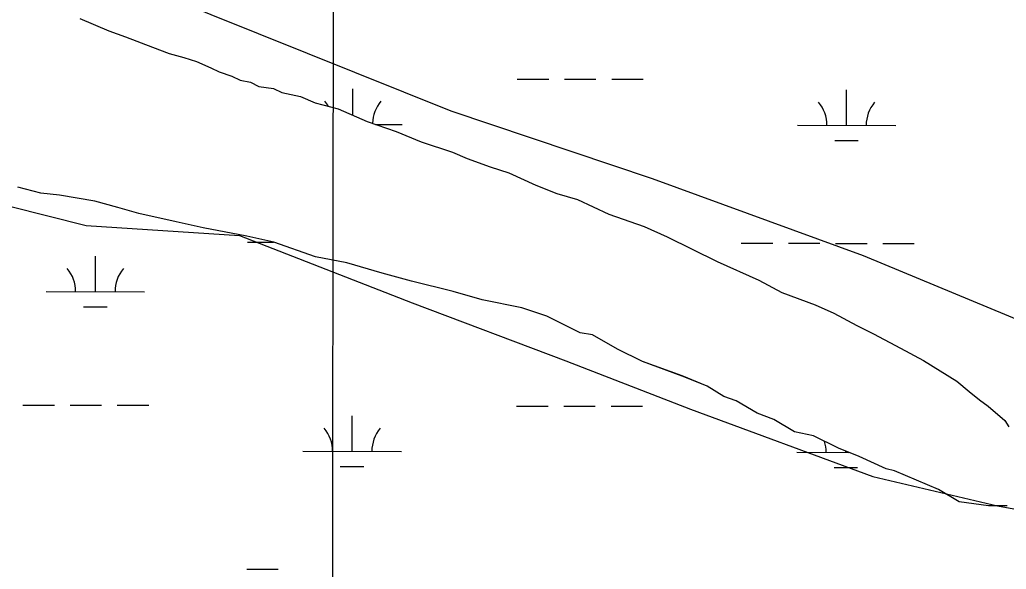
# Model space of a CAD drawing. Extents: x 3219052 to 3256913, y 800770 to 826146.
# Drawn here: x 3228161 to 3229164, y 821411 to 821970 of the extents above; entities that cross this region are included whole.
import ezdxf

# ---------------------------------------------------------------- set-up
doc = ezdxf.new("R2010")
doc.units = 0
for name, color, linetype in [('V-GRID-MAJR', 7, 'Continuous'), ('V-SITE-VEGE', 7, 'Continuous'), ('V-TOPO-SHOR', 7, 'Continuous'), ('V-WETL-SWMP', 7, 'Continuous')]:
    doc.layers.add(name, color=color, linetype=linetype)

msp = doc.modelspace()

# ---------------------------------------------------------------- linework, layer by layer
at = {"layer": 'V-GRID-MAJR'}
msp.add_spline([(3228457.14, 806177.393), (3228465.955, 812237.661), (3228474.772, 818299.872), (3228483.589, 824362.121), (3228483.592, 824364.024)], degree=3, dxfattribs=at)
at = {"layer": 'V-SITE-VEGE'}
for p, q in [((3228222.023, 821971.56), (3228251.6720000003, 821958.975)), ((3228251.6720000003, 821958.975), (3228268.611, 821952.687)), ((3228268.611, 821952.687), (3228296.1380000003, 821942.21)), ((3228296.1380000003, 821942.21), (3228313.079, 821935.92)), ((3228313.079, 821935.92), (3228327.894, 821931.745)), ((3228327.894, 821931.745), (3228340.598, 821927.558)), ((3228340.598, 821927.558), (3228355.423, 821921.267)), ((3228355.423, 821921.267), (3228363.896, 821917.064)), ((3228363.896, 821917.064), (3228376.597, 821912.878)), ((3228376.597, 821912.878), (3228385.0700000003, 821908.68)), ((3228385.0700000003, 821908.68), (3228395.6520000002, 821906.601)), ((3228395.6520000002, 821906.601), (3228404.125, 821902.4010000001)), ((3228404.125, 821902.4010000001), (3228418.934, 821900.336)), ((3228418.934, 821900.336), (3228427.41, 821896.136)), ((3228427.41, 821896.136), (3228446.455, 821891.9720000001)), ((3228446.455, 821891.9720000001), (3228461.278, 821885.679)), ((3228461.278, 821885.679), (3228484.562, 821879.414)), ((3228484.562, 821879.414), (3228514.211, 821866.829)), ((3228514.211, 821866.829), (3228543.852, 821856.358)), ((3228543.852, 821856.358), (3228569.267, 821845.872)), ((3228569.267, 821845.872), (3228601.021, 821835.407)), ((3228601.021, 821835.407), (3228615.847, 821829.113)), ((3228615.847, 821829.113), (3228639.137, 821820.735)), ((3228639.137, 821820.735), (3228658.1890000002, 821814.456)), ((3228658.1890000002, 821814.456), (3228685.725, 821801.862)), ((3228182.453, 821793.7889999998), (3228159.1720000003, 821800.0539999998)), ((3228685.725, 821801.862), (3228706.901, 821793.476)), ((3228201.4930000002, 821791.7409999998), (3228182.453, 821793.7889999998)), ((3228237.465, 821785.5189999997), (3228201.4930000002, 821791.7409999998)), ((3228706.901, 821793.476), (3228728.0670000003, 821787.2050000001)), ((3228728.0670000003, 821787.2050000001), (3228759.84, 821772.51)), ((3228260.748, 821779.2569999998), (3228237.465, 821785.5189999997)), ((3228281.916, 821772.9859999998), (3228260.748, 821779.2569999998)), ((3228320.009, 821764.6559999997), (3228281.916, 821772.9859999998)), ((3228759.84, 821772.51), (3228795.8310000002, 821759.946)), ((3228347.522, 821758.4079999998), (3228320.009, 821764.6559999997)), ((3228391.96, 821750.1009999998), (3228347.522, 821758.4079999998)), ((3228795.8310000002, 821759.946), (3228819.129, 821749.452)), ((3228419.472, 821743.8509999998), (3228391.96, 821750.1009999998)), ((3228819.129, 821749.452), (3228869.969, 821724.251)), ((3228461.8170000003, 821729.1929999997), (3228419.472, 821743.8509999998)), ((3228493.559, 821722.957), (3228461.8170000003, 821729.193)), ((3228529.542, 821712.508), (3228493.559, 821722.957)), ((3228869.969, 821724.251), (3228912.328, 821705.365)), ((3228559.179, 821704.15), (3228529.542, 821712.508)), ((3228601.509, 821693.724), (3228559.179, 821704.15)), ((3228912.328, 821705.365), (3228935.634, 821692.755)), ((3228631.1410000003, 821685.366), (3228601.509, 821693.724)), ((3228935.634, 821692.755), (3228969.512, 821680.185)), ((3228671.35, 821677.045), (3228631.1410000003, 821685.366)), ((3228696.755, 821668.675), (3228671.35, 821677.045)), ((3228969.512, 821680.185), (3228988.571, 821671.79)), ((3228730.648, 821651.873), (3228696.755, 821668.675)), ((3228988.571, 821671.79), (3229011.877, 821659.182)), ((3229011.877, 821659.182), (3229028.822, 821650.781)), ((3228743.343, 821649.802), (3228730.648, 821651.873)), ((3228768.769, 821635.086), (3228743.343, 821649.802)), ((3229028.822, 821650.781), (3229056.366, 821636.073)), ((3229056.366, 821636.073), (3229079.67, 821623.465)), ((3228794.1890000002, 821622.484), (3228768.769, 821635.086)), ((3228834.42, 821607.821), (3228794.1890000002, 821622.484)), ((3229079.67, 821623.465), (3229113.576, 821602.434)), ((3228859.8310000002, 821597.335), (3228834.42, 821607.821)), ((3228876.785, 821586.818), (3228859.8310000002, 821597.335)), ((3229113.576, 821602.434), (3229126.303, 821591.906)), ((3228889.486, 821582.632), (3228876.785, 821586.818)), ((3229126.303, 821591.906), (3229136.903, 821583.482)), ((3228910.677, 821570.019), (3228889.486, 821582.632)), ((3229136.903, 821583.482), (3229145.384, 821577.166)), ((3229145.384, 821577.166), (3229162.3540000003, 821562.4229999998)), ((3228927.616, 821563.733), (3228910.677, 821570.019)), ((3228948.807, 821551.116), (3228927.616, 821563.733)), ((3229162.3540000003, 821562.4229999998), (3229166.603, 821556.0919999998)), ((3228967.853, 821546.952), (3228948.807, 821551.116)), ((3228993.273, 821534.351), (3228967.853, 821546.952)), ((3229014.449, 821525.964), (3228993.273, 821534.351)), ((3229041.982, 821513.373), (3229014.449, 821525.964)), ((3229050.449, 821511.286), (3229041.982, 821513.373)), ((3229094.923, 821492.405), (3229050.449, 821511.286)), ((3229116.114, 821479.792), (3229094.923, 821492.405)), ((3229145.732, 821475.6630000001), (3229116.114, 821479.792)), ((3229164.764, 821475.729), (3229145.732, 821475.6630000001))]:
    msp.add_line(p, q, dxfattribs=at)
at = {"layer": 'V-TOPO-SHOR'}
for points in [[(3229184.678123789, 821661.2816665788), (3229018.905711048, 821729.9475996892), (3228804.355047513, 821808.4755517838), (3228599.543669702, 821877.2233070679), (3228355.754693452, 821975.3321083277), (3228141.22448546, 822063.6198016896), (3227868.0949187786, 822132.5107457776), (3227507.045858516, 822162.5468246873)], [(3226374.4863050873, 821959.9651011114), (3226696.4350336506, 821900.7316205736), (3226979.3857082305, 821861.0994447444), (3227223.3178732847, 821831.3088323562), (3227369.754903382, 821850.521481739), (3227506.4731032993, 821889.2740692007), (3227701.708839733, 821908.3844408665), (3227809.0250825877, 821888.6399473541), (3227916.279958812, 821839.6162300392), (3228072.3539969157, 821800.2499762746), (3228228.42803502, 821760.8837225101), (3228384.563439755, 821750.7966925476), (3228560.0955937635, 821682.110303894), (3228716.128720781, 821623.2245675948), (3228842.90307954, 821574.159939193), (3229028.1949748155, 821505.453094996), (3229155.0102446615, 821475.9079491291), (3229262.3264875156, 821456.1634556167)]]:
    msp.add_lwpolyline(points, dxfattribs=at)
at = {"layer": 'V-WETL-SWMP'}
for p, q in [((3228222.0234090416, 821971.5714153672), (3228251.6724097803, 821958.9854359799)), ((3228251.6724097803, 821958.9854359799), (3228268.611410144, 821952.6994461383)), ((3228268.611410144, 821952.6994461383), (3228296.138410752, 821942.2204631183)), ((3228296.138410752, 821942.220463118), (3228313.0784111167, 821935.9344732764)), ((3228313.0784111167, 821935.9344732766), (3228327.8954113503, 821931.7564798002)), ((3228327.8954113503, 821931.7564798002), (3228340.5974115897, 821927.5704864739)), ((3228340.5974115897, 821927.5704864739), (3228355.4224119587, 821921.2774967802)), ((3228355.4224119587, 821921.2774967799), (3228363.8954122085, 821917.0765037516)), ((3228363.8954122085, 821917.0765037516), (3228376.598412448, 821912.8905104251)), ((3228376.598412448, 821912.8905104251), (3228385.0714126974, 821908.6905173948)), ((3228385.0714126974, 821908.6905173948), (3228395.6514128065, 821906.6125204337)), ((3228395.6514128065, 821906.6125204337), (3228404.1254130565, 821902.411527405)), ((3228666.8157819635, 821909.9171221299), (3228698.8157116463, 821909.8500531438)), ((3228714.815676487, 821909.8165186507), (3228746.815606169, 821909.7494496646)), ((3228762.8155710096, 821909.7159151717), (3228794.8155006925, 821909.6488461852)), ((3228404.1254130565, 821902.411527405), (3228418.9344131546, 821900.348530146)), ((3228418.9344131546, 821900.348530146), (3228427.408413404, 821896.1475371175)), ((3228499.6740669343, 821873.0116777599), (3228499.730289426, 821899.8373047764)), ((3229001.561736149, 821862.7854641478), (3229001.6371865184, 821898.7853528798)), ((3228427.408413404, 821896.1475371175), (3228446.4544136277, 821891.983543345)), ((3228446.4544136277, 821891.983543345), (3228461.2794139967, 821885.6905536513)), ((3228461.2794139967, 821885.6905536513), (3228484.562414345, 821879.4265633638)), ((3228484.562414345, 821879.4265633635), (3228514.211415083, 821866.8405839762)), ((3228514.211415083, 821866.8405839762), (3228543.8524156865, 821856.3686008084)), ((3228522.849498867, 821863.788802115), (3228549.654729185, 821863.7326207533)), ((3228951.5618460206, 821862.8902594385), (3229051.561626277, 821862.6806688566)), ((3228543.8524156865, 821856.3686008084), (3228569.2654163, 821845.8826179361)), ((3228989.529421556, 821847.3796627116), (3229013.529368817, 821847.3293609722)), ((3228569.2654163, 821845.8826179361), (3228601.021416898, 821835.41763462)), ((3228601.021416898, 821835.41763462), (3228615.8464172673, 821829.1246449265)), ((3228615.846417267, 821829.1246449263), (3228639.1364177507, 821820.7456584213)), ((3228639.1364177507, 821820.7456584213), (3228658.1904181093, 821814.4666684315)), ((3228658.1904181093, 821814.4666684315), (3228685.7244188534, 821801.8736891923)), ((3228182.4544104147, 821793.8014536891), (3228159.1714100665, 821800.0654439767)), ((3228685.7244188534, 821801.8736891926), (3228706.9004193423, 821793.4877028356)), ((3228201.4944105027, 821791.7524561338), (3228182.4544104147, 821793.8014536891)), ((3228237.4654108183, 821785.5314649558), (3228201.4944105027, 821791.7524561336)), ((3228706.9004193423, 821793.4877028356), (3228728.068419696, 821787.215712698)), ((3228728.068419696, 821787.215712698), (3228759.839420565, 821772.5217369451)), ((3228260.7484111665, 821779.2674746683), (3228237.4654108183, 821785.5314649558)), ((3228281.91641152, 821772.9964845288), (3228260.7484111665, 821779.2674746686)), ((3228320.0104119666, 821764.6684969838), (3228281.91641152, 821772.9964845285)), ((3228759.839420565, 821772.5217369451), (3228795.832421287, 821759.957757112)), ((3228347.5224123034, 821758.4185064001), (3228320.0104119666, 821764.668496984)), ((3228391.959412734, 821750.1125184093), (3228347.5224123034, 821758.4185064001)), ((3228795.832421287, 821759.9577571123), (3228819.130411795, 821749.4634921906)), ((3228419.4724130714, 821743.8625278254), (3228391.959412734, 821750.1125184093)), ((3228819.1304117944, 821749.4634921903), (3228869.969413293, 821724.26253401)), ((3228392.5594238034, 821743.9907221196), (3228419.1534573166, 821743.9349834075)), ((3228461.8164139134, 821729.205551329), (3228419.4724130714, 821743.8625278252)), ((3228894.466320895, 821742.938770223), (3228926.466250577, 821742.8717012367)), ((3228942.4662154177, 821742.8381667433), (3228974.4661451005, 821742.7710977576)), ((3228990.4661099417, 821742.7375632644), (3229022.4660396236, 821742.6704942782)), ((3229038.4660044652, 821742.6369597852), (3229070.465934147, 821742.5698907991)), ((3228237.8614162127, 821693.5728892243), (3228237.936866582, 821729.572777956)), ((3228493.55841424, 821722.9695604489), (3228461.8164139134, 821729.205551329)), ((3228529.5434148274, 821712.519576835), (3228493.55841424, 821722.9695604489)), ((3228869.969413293, 821724.26253401), (3228912.3284144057, 821705.375565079)), ((3228559.1784152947, 821704.162589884), (3228529.5434148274, 821712.519576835)), ((3228601.508415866, 821693.734605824), (3228559.1784152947, 821704.162589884)), ((3228912.3284144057, 821705.375565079), (3228935.6334151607, 821692.767586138)), ((3228187.861526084, 821693.677684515), (3228287.8613063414, 821693.4680939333)), ((3228631.142416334, 821685.3776188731), (3228601.508415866, 821693.734605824)), ((3228935.6334151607, 821692.767586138), (3228969.511415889, 821680.1956064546)), ((3228225.8291016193, 821678.1670877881), (3228249.829048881, 821678.1167860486)), ((3228671.350416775, 821677.0566311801), (3228631.142416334, 821685.3776188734)), ((3228696.7554172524, 821668.6856445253), (3228671.350416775, 821677.0566311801)), ((3228969.511415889, 821680.1956064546), (3228988.572416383, 821671.8016202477)), ((3228730.648418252, 821651.8846724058), (3228696.7554172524, 821668.6856445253)), ((3228988.572416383, 821671.8016202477), (3229011.877417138, 821659.1936413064)), ((3229011.877417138, 821659.1936413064), (3229028.823417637, 821650.7936552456)), ((3228743.3434183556, 821649.8136752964), (3228730.648418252, 821651.8846724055)), ((3228768.77041924, 821635.09769999), (3228743.3434183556, 821649.8136752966)), ((3229028.823417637, 821650.7936552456), (3229056.365418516, 821636.084679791)), ((3229056.365418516, 821636.084679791), (3229079.6704192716, 821623.4767008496)), ((3228794.1894199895, 821622.4967209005), (3228768.77041924, 821635.09769999)), ((3228834.419420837, 821607.8317445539), (3228794.1894199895, 821622.4967209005)), ((3229079.670419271, 821623.4767008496), (3229113.5774205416, 821602.4457362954)), ((3228859.8314214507, 821597.3457616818), (3228834.419420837, 821607.8317445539)), ((3228876.785422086, 821586.8307794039), (3228859.831421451, 821597.3457616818)), ((3229113.5774205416, 821602.4457362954), (3229126.3024211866, 821591.9167543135)), ((3228889.487422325, 821582.6447860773), (3228876.785422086, 821586.8307794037)), ((3229126.3024211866, 821591.9167543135), (3229136.9044217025, 821583.4937687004)), ((3228164.2116501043, 821578.2951022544), (3228196.211579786, 821578.2280332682)), ((3228212.2115446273, 821578.1944987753), (3228244.2114743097, 821578.127429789)), ((3228260.211439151, 821578.0938952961), (3228292.2113688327, 821578.0268263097)), ((3228666.118547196, 821577.2431503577), (3228698.1184768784, 821577.1760813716)), ((3228714.118441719, 821577.1425468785), (3228746.1183714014, 821577.0754778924)), ((3228762.1183362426, 821577.0419433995), (3228794.1182659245, 821576.974874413)), ((3228910.6784230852, 821570.0298072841), (3228889.487422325, 821582.6447860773)), ((3229136.9044217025, 821583.4937687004), (3229145.3844220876, 821577.1787794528)), ((3229145.3844220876, 821577.1787794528), (3229162.353422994, 821562.4348047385)), ((3228498.9576042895, 821531.1634442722), (3228499.033054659, 821567.1633330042)), ((3228927.6174234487, 821563.7438174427), (3228910.6784230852, 821570.0298072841)), ((3228948.8074242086, 821551.1278386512), (3228927.6174234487, 821563.7438174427)), ((3229162.353422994, 821562.4348047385), (3229166.6044233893, 821556.1048157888)), ((3228967.854424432, 821546.9638448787), (3228948.8074242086, 821551.1278386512)), ((3228993.2734251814, 821534.3628657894), (3228967.854424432, 821546.963844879)), ((3228448.957714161, 821531.268239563), (3228548.957494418, 821531.0586489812)), ((3228950.8646112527, 821530.2162876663), (3229004.025575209, 821530.1048670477)), ((3229014.4494256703, 821525.9768794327), (3228993.2734251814, 821534.3628657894)), ((3229000.8645013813, 821530.1114923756), (3229000.8671089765, 821531.3556629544)), ((3229041.983426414, 821513.3839001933), (3229014.4494256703, 821525.9768794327)), ((3228486.9252896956, 821515.7576428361), (3228510.9252369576, 821515.7073410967)), ((3228988.832186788, 821514.7056909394), (3229012.8321340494, 821514.6553892)), ((3229050.449426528, 821511.2979033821), (3229041.983426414, 821513.3839001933)), ((3229094.9234276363, 821492.417934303), (3229050.449426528, 821511.2979033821)), ((3229116.113428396, 821479.8029555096), (3229094.9234276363, 821492.417934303)), ((3229145.733428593, 821475.6749609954), (3229116.113428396, 821479.8029555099)), ((3229164.765428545, 821475.7399596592), (3229145.733428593, 821475.6749609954)), ((3228391.8621890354, 821411.3167503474), (3228423.862118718, 821411.2496813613))]:
    msp.add_line(p, q, dxfattribs=at)
for centre, radius, start, end in [((3228444.4130194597, 821864.4280017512), 35.24628790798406, 29.92221563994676, 40.651752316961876), ((3228554.89864888, 821864.196433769), 35.246287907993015, 139.10808960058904, 178.83062835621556), ((3228946.3199165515, 821863.3760498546), 35.24628790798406, 359.1080939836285, 40.65175231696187), ((3229056.8055459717, 821863.1444818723), 35.246287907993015, 139.10808960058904, 180.65174793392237), ((3228182.619596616, 821694.163474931), 35.24628790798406, 359.1080939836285, 40.65175231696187), ((3228293.1052260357, 821693.9319069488), 35.246287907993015, 139.10808960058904, 180.65174793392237), ((3228443.715784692, 821531.754029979), 35.24628790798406, 359.1080939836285, 40.65175231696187), ((3228554.201414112, 821531.5224619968), 35.246287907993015, 139.10808960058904, 180.65174793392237), ((3228945.6226817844, 821530.7020780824), 35.24628790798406, 359.1080939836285, 17.54040341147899)]:
    msp.add_arc(centre, radius, start, end, dxfattribs=at)

doc.saveas('drawing.dxf')
